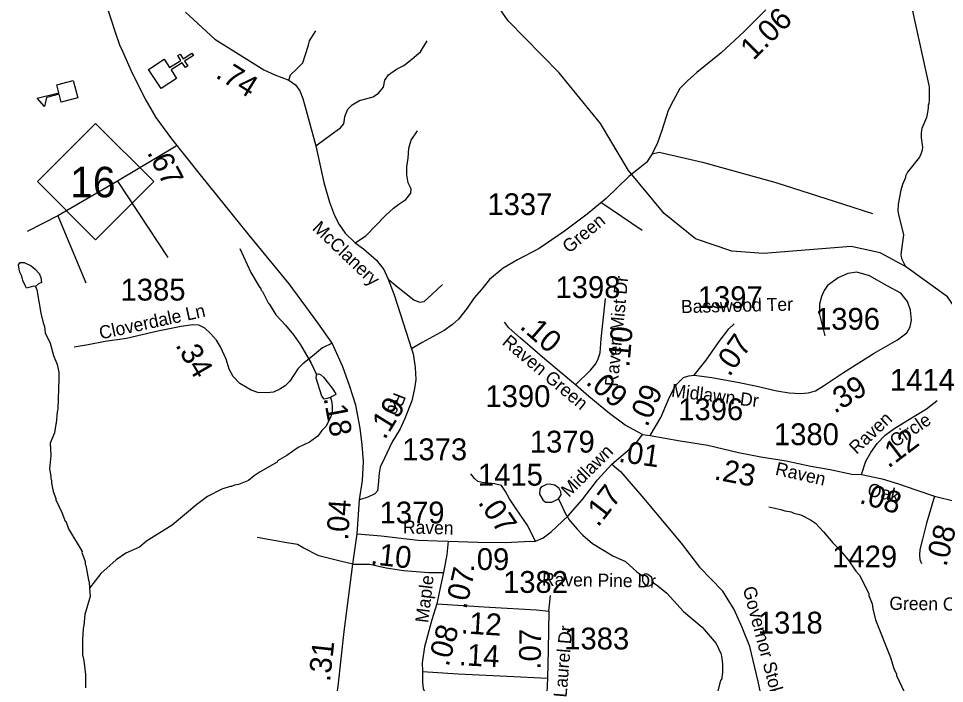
# Model space of a CAD drawing. Extents: x 1248224 to 1454986, y 825081 to 985870.
# Drawn here: x 1338277 to 1343580, y 884627 to 888434 of the extents above; entities that cross this region are included whole.
import ezdxf

# ---------------------------------------------------------------- set-up
doc = ezdxf.new("R2010")
doc.units = 0
for name, color, linetype in [('Exist Cultural Church CELL', 7, 'Continuous'), ('Exist Cultural Educational Facility High CELL', 7, 'Continuous'), ('Exist Hydrographic Creek Single Shore', 7, 'Continuous'), ('Exist Hydrographic Misc Water Feature', 7, 'Continuous'), ('Exist Road Non-System Type 51', 7, 'Continuous'), ('Exist Road Primary NC Attributed', 7, 'Continuous'), ('Exist Road Primary NC Mileage Hundredths English Label', 7, 'Continuous'), ('Exist Road Primary NC Shield CELL', 7, 'Continuous'), ('Exist Road Primary NC Shield Number Label', 7, 'Continuous'), ('Exist Road Secondary Mileage Hundredths English Label', 7, 'Continuous'), ('Exist Road Secondary Type 51 Attributed', 7, 'Continuous'), ('Exist Road Secondary Type 51 Label', 7, 'Continuous'), ('Exist Road Secondary Type 51 Number Label', 7, 'Continuous')]:
    doc.layers.add(name, color=color, linetype=linetype)

msp = doc.modelspace()

# ---------------------------------------------------------------- linework, layer by layer
at = {"layer": 'Exist Cultural Church CELL'}
msp.add_lwpolyline([(1339111, 888200.3), (1339142.1, 888152.7), (1339205.9, 888194.2), (1339188.5, 888221.1), (1339201.9, 888229.8), (1339219.3, 888203), (1339269.7, 888235.8), (1339278.5, 888222.3), (1339228.1, 888189.5), (1339245.5, 888162.7), (1339232.1, 888154), (1339214.7, 888180.8), (1339150.9, 888139.3), (1339182.2, 888090.9), (1339093, 888032.8), (1339021.8, 888142.3)], close=True, dxfattribs=at)
at = {"layer": 'Exist Cultural Educational Facility High CELL'}
msp.add_lwpolyline([(1338615.6, 887979.6), (1338520.8, 887955.1), (1338509.3, 887999.7), (1338436.6, 887980.9), (1338424.9, 887929.3), (1338382.5, 887976.8), (1338506.9, 888009), (1338495.4, 888053.5), (1338590.2, 888078.1)], close=True, dxfattribs=at)
at = {"layer": 'Exist Hydrographic Creek Single Shore'}
msp.add_lwpolyline([(1345086.8, 884437.3), (1344983.9, 884649.4), (1344676.8, 885098.8), (1344588.8, 885274.5), (1344565.5, 885442.1), (1344485.8, 885519.6), (1344217.8, 885843.4), (1343774.8, 886584.4), (1343596.8, 886840.7), (1343355.7, 887013.9), (1343210.8, 887091.4), (1343044.8, 887127.6), (1342543.8, 887088.4), (1342360.8, 887102), (1342153.8, 887171.8), (1341973.7, 887316.5), (1341770.7, 887563.5), (1341609.7, 887832.7), (1341373.7, 888123), (1341080.7, 888421.1), (1340603.7, 889106.9)], dxfattribs=at)
at = {"layer": 'Exist Hydrographic Misc Water Feature'}
for points in [[(1343395.4, 888485.7), (1343491.5, 888043.5), (1343491.9, 887967.6), (1343489.4, 887945.6), (1343485.3, 887939.7), (1343486.9, 887923.7), (1343484.6, 887907.7), (1343475.7, 887867.9), (1343450.2, 887804.5), (1343445.7, 887780.6), (1343445.1, 887750.6), (1343453.9, 887696.4), (1343451.6, 887680.5), (1343445, 887656.6), (1343436.7, 887640.8), (1343368.7, 887554.4), (1343356.2, 887530.7), (1343356, 887522.7), (1343339.2, 887483), (1343330.5, 887451.2), (1343314.7, 887371.6), (1343311.8, 887333.6), (1343315.3, 887311.6), (1343344.7, 887194.9), (1343330.3, 887083.3), (1343333.8, 887059.2), (1343355.7, 887013.9)], [(1339544.9, 887117.7), (1339607.9, 886980.3), (1339654, 886899.2), (1339663.7, 886887), (1339665.6, 886878.9), (1339673.4, 886870.8), (1339707.9, 886802), (1339713, 886799.7), (1339750.5, 886737), (1339806.5, 886679.1), (1339851.9, 886622.7), (1339890.6, 886565.8), (1339952.3, 886460.4), (1339979.1, 886403.8), (1339986.9, 886397.7)], [(1338374, 886900.5), (1338362, 886900.8), (1338322, 886889.2), (1338316, 886901.8), (1338300.8, 886934.2), (1338295.3, 886958.3), (1338283.8, 886982.5), (1338280.1, 886998.6), (1338276.7, 887022.7), (1338287, 887036.4), (1338309.1, 887037.9), (1338348.5, 887017), (1338372.2, 886998.5), (1338395.6, 886974), (1338405.1, 886951.7), (1338408.5, 886921.7), (1338390.3, 886914.1), (1338374, 886900.5)], [(1338374, 886900.5), (1338381.5, 886880.3), (1338404.6, 886747.8), (1338417.3, 886691.5), (1338424.9, 886671.3), (1338429.4, 886634.5), (1338458.7, 886574.5), (1338477.8, 886504.6), (1338498.1, 886453.7), (1338507.1, 886409.5), (1338508.4, 886373.4), (1338502.4, 886197.5), (1338498.1, 886181.6), (1338492.7, 886117.8), (1338490.5, 886111.8), (1338483.5, 886062), (1338458.1, 886002.5), (1338462.3, 885931.7), (1338454.9, 885856.6), (1338461.9, 885814.5), (1338461.6, 885798.5), (1338465.4, 885790.4), (1338465, 885774.4), (1338476, 885726.1), (1338491, 885685.8), (1338490.9, 885677.8), (1338525.3, 885605), (1338544.3, 885556.5), (1338548.3, 885556.4), (1338563.2, 885512.2), (1338640.4, 885382.4), (1338639.2, 885377.3), (1338659.1, 885326), (1338658.8, 885310), (1338662.6, 885301.9), (1338676.7, 885217.6), (1338680.5, 885209.5), (1338682.6, 885173.6)], [(1340063.6, 886263.5), (1340043.8, 886258.3), (1340027.8, 886254.6), (1340014.2, 886271.1), (1339980.4, 886375.7), (1339982.8, 886391.7), (1339986.9, 886397.7)], [(1339986.9, 886397.7), (1339995, 886399.4), (1340006.9, 886395.2), (1340022.6, 886380.9), (1340073.1, 886317.7), (1340094.4, 886285.2), (1340090.3, 886279.3), (1340072.1, 886269.7), (1340063.6, 886263.5)], [(1340063.6, 886263.5), (1340071.4, 886237.7), (1340072.8, 886209.6), (1340072.2, 886185.6), (1340065.5, 886153.9), (1340036.3, 886098.5), (1340013.8, 886075), (1339991.1, 886043.5), (1339942.3, 886008.7), (1339877.6, 885978.1), (1339813.3, 885932.9), (1339759.9, 885900.8), (1339757.8, 885894.9), (1339660.6, 885839.1), (1339626, 885815.8), (1339593.4, 885788.7), (1339536.9, 885765.9), (1339512.8, 885762.4), (1339496.6, 885754.8), (1339488.6, 885755), (1339440.3, 885740.1), (1339359.4, 885697.9), (1339298.3, 885651.4), (1339155.7, 885532.7), (1339009.7, 885441.9), (1338968.9, 885406.9), (1338892.1, 885372.6), (1338835.3, 885334), (1338747.6, 885255.9), (1338682.6, 885173.6)], [(1341369.6, 885683.3), (1341383.7, 885707.7), (1341382.1, 885723.8), (1341372.5, 885744), (1341349, 885762.5), (1341317.1, 885767.2), (1341301, 885765.6), (1341276.8, 885754.1), (1341268.6, 885748.4), (1341262.4, 885738.5), (1341259.8, 885710.5), (1341279, 885678.1), (1341294.8, 885665.7), (1341330.8, 885664.9), (1341369.6, 885683.3)], [(1341369.6, 885683.3), (1341413.1, 885591.1), (1341420.9, 885582.9), (1341428.6, 885566.7), (1341475.4, 885509.6), (1341508.6, 885476.9), (1341563.8, 885428.6), (1341680.6, 885358.3), (1341753.2, 885325.2), (1341817.9, 885265.8), (1341851.4, 885241.1)], [(1342574.2, 885638.6), (1342641.9, 885623), (1342665.7, 885614.5), (1342701.6, 885609.7), (1342717.4, 885601.2), (1342757.3, 885592.3), (1342812.6, 885563.1), (1342840.2, 885544.5), (1342887.1, 885495.3), (1342940.1, 885432.2), (1342988.1, 885383.1), (1343027.5, 885334.2), (1343072.1, 885269.2), (1343095.5, 885244.6), (1343147.2, 885139.5), (1343147.1, 885131.5), (1343165.9, 885083), (1343169.3, 885054.9), (1343183.9, 884990.6), (1343271.2, 884776.6), (1343289.8, 884712.1), (1343305, 884679.8), (1343304.8, 884671.9), (1343350.7, 884574.8)], [(1341851.4, 885241.1), (1341849.3, 885237.1), (1341850.8, 885213.1), (1341868.2, 885188.7), (1341878.1, 885184.4), (1341888.1, 885186.2), (1341899.6, 885191), (1341907.4, 885194.7), (1341913.9, 885203.9)], [(1341913.9, 885203.9), (1341901.3, 885235.8), (1341881.6, 885250.3), (1341873.7, 885254.5), (1341861.7, 885252.8), (1341851.4, 885241.1)], [(1338682.6, 885173.6), (1338686.7, 885125.3), (1338656.4, 885022), (1338651, 884958.1), (1338646.6, 884942.2), (1338643.2, 884878.3), (1338643.3, 884790.4), (1338650.6, 884758.2), (1338660.7, 884677.9), (1338661.1, 884601.9)], [(1341913.9, 885203.9), (1341938.2, 885187), (1341989.2, 885143.9), (1342085, 885039.7), (1342190.9, 884949.3), (1342272.8, 884855.4), (1342299.6, 884798.8), (1342303.3, 884782.7), (1342308.3, 884738.6), (1342309.2, 884690.6), (1342302.2, 884648.8), (1342296.3, 884646.8), (1342265.2, 884511.6)]]:
    msp.add_lwpolyline(points, dxfattribs=at)
at = {"layer": 'Exist Road Non-System Type 51'}
for p, q in [((1339178.8, 887702.9), (1338842.7, 887503.4)), ((1338842.7, 887503.4), (1338502.6, 887303.9)), ((1338842.7, 887503.4), (1339131.9, 887065.3)), ((1341616.4, 887378.9), (1341848.9, 887222.4)), ((1338502.6, 887303.9), (1338326.7, 887213.9)), ((1338502.6, 887303.9), (1338662.8, 886920.5))]:
    msp.add_line(p, q, dxfattribs=at)
for points in [[(1339824.8, 888081.3), (1339834, 888112), (1339869.3, 888143.8), (1339904.6, 888179.2), (1339918.7, 888221.6), (1339936.4, 888281.7), (1339943.5, 888306.4), (1339978.8, 888362.9)], [(1339978.8, 887705.7), (1340038.8, 887748.1), (1340102.3, 887794), (1340120, 887808.2), (1340137.7, 887829.4), (1340141.2, 887840), (1340144.7, 887871.8), (1340162.4, 887914.2), (1340187.1, 887938.9), (1340229.5, 887963.6), (1340307.1, 887984.8), (1340338.9, 888006), (1340367.2, 888041.4), (1340374.2, 888080.2), (1340395.4, 888112), (1340441.3, 888143.8), (1340483.7, 888165), (1340529.6, 888200.4), (1340579, 888242.8), (1340617.9, 888306.4)], [(1340204.4, 887150.4), (1340264.8, 887189.8), (1340377.8, 887306.4), (1340423.7, 887348.8), (1340455.4, 887370), (1340494.3, 887398.3), (1340522.5, 887433.6), (1340526.1, 887458.3), (1340508.4, 887493.7), (1340501.4, 887539.6), (1340501.4, 887585.5), (1340508.4, 887635), (1340511.9, 887691.6), (1340526.1, 887737.5), (1340561.4, 887790.5)], [(1341905.2, 887659.8), (1341946.3, 887668.1), (1342193.5, 887611.6), (1342613.7, 887495), (1343002.1, 887371.3), (1343168, 887318.3)], [(1340394.5, 886941.7), (1340448.7, 886895.6), (1340541.3, 886824), (1340573.1, 886810.8), (1340599.6, 886813.4), (1340644.6, 886853.2), (1340705.5, 886911.5)], [(1342890.5, 886876.4), (1342874.9, 886842.5), (1342864.3, 886797.5), (1342864.3, 886739.2), (1342893.4, 886617.3)], [(1341674.6, 885883.2), (1341724.5, 885840.6), (1341846.3, 885700.2), (1342071.4, 885430), (1342177.3, 885292.2), (1342311.1, 885154.7)], [(1341043.2, 885759.5), (1341002.5, 885769.4), (1340931, 885777.3), (1340907.2, 885782.6), (1340888.7, 885801.2), (1340867.5, 885827.6)], [(1340191.8, 885309.9), (1340118.2, 885326.9), (1339996.5, 885358.7), (1339906.4, 885403.7), (1339874.7, 885422.3), (1339813.8, 885432.9), (1339644.3, 885462)], [(1340191.8, 885309.9), (1340232.1, 885311), (1340287.7, 885311), (1340383, 885289.8), (1340481, 885273.9), (1340626.6, 885263.3), (1340710.4, 885262.2)], [(1341314, 885041.3), (1341322.9, 885130.9)]]:
    msp.add_lwpolyline(points, dxfattribs=at)
at = {"layer": 'Exist Road Primary NC Attributed'}
for points in [[(1340072.4, 886575.1), (1339991, 886691.3), (1339826.9, 886915), (1339597.1, 887193.4), (1339317.9, 887538.1), (1339153.8, 887744.6), (1339065.4, 887866.9), (1339002.9, 887974.9), (1338929.4, 888118.8), (1338873.2, 888245.5), (1338857.5, 888281.4), (1338831.2, 888354.2), (1338784.3, 888501.3), (1338746.8, 888657.7), (1338726.5, 888789.8), (1338714, 888918.1), (1338707.7, 889107.4), (1338710.8, 889380.1), (1338720.9, 889701.9)], [(1340229.6, 885677.5), (1340246.8, 885789.2), (1340251.5, 885897.1), (1340245.3, 885994.1), (1340232.8, 886089.5), (1340207.8, 886220.9), (1340175, 886327.9), (1340134.4, 886438.9), (1340072.4, 886575.1)], [(1340215.8, 885484.5), (1340229.6, 885677.5)], [(1340011, 883863.2), (1340037.2, 884065.6), (1340048.1, 884162.6), (1340077.8, 884406.6), (1340107.4, 884612), (1340141.8, 884924.9), (1340191.8, 885309.9), (1340215.8, 885484.5)]]:
    msp.add_lwpolyline(points, dxfattribs=at)
at = {"layer": 'Exist Road Primary NC Shield CELL'}
msp.add_lwpolyline([(1338384.8, 887499.7), (1338717.8, 887832.7), (1339050.8, 887499.7), (1338717.8, 887166.7)], close=True, dxfattribs=at)
at = {"layer": 'Exist Road Secondary Type 51 Attributed'}
for points in [[(1339233.4, 888469.3), (1339401.8, 888315.2), (1339553.4, 888219.8), (1339681.5, 888140), (1339744.1, 888111.9), (1339824.8, 888081.3), (1339862.3, 888053.1), (1339887.3, 888020.3), (1339904.5, 887974.9), (1339923.2, 887907.7), (1339978.8, 887705.7), (1340024.7, 887495.5), (1340057.6, 887382.9), (1340085.6, 887306.9), (1340112.2, 887255.2), (1340148.1, 887205.2), (1340204.4, 887150.4), (1340252.8, 887116), (1340326.3, 887050.3), (1340368, 886996.5), (1340394.5, 886941.7), (1340428.9, 886851), (1340463.3, 886738.4), (1340528.1, 886543.2)], [(1342556.2, 888482.4), (1342433.2, 888359.5), (1342300.3, 888237.5), (1342161.2, 888124.9), (1342108.1, 888076.4), (1342063.1, 888033.6), (1342025.5, 887963.2), (1341997.4, 887906.9), (1341961.5, 887792.7), (1341936.5, 887722.3), (1341905.2, 887659.8), (1341872.4, 887609.7), (1341772.8, 887529.1), (1341641.5, 887402.4), (1341533.7, 887313.3), (1341403.9, 887216.3), (1341259.1, 887117), (1341134, 887051.3), (1341052.8, 887004.4), (1340974.6, 886938.7), (1340927.7, 886882.4), (1340885.5, 886835.4), (1340846.5, 886776), (1340796.5, 886713.4), (1340762.1, 886682.2), (1340713.6, 886647.8), (1340588.6, 886578.9), (1340528.1, 886543.2)], [(1342146.3, 886391.1), (1342247.8, 886377.7), (1342404.1, 886349.6), (1342497.8, 886330.8), (1342619.7, 886302.7), (1342690.1, 886290.1), (1342754.1, 886287), (1342801, 886290.1), (1342840.1, 886302.7), (1342887, 886330.8), (1343001.1, 886407.5), (1343177.7, 886518.5), (1343310.5, 886593.6), (1343364.8, 886633.8), (1343383.5, 886668.2), (1343391.3, 886707.3), (1343385.1, 886763.6), (1343367.9, 886813.7), (1343328.8, 886860.6), (1343252.2, 886902.8), (1343150.7, 886960.7), (1343077.2, 886981), (1343025.6, 886973.2), (1342970.9, 886949.8), (1342910, 886904.4), (1342890.5, 886876.4)], [(1341466.4, 886337.5), (1341552, 886419.8), (1341582.5, 886457.3), (1341596.6, 886485.5), (1341607.1, 886519.5), (1341614.2, 886600.4), (1341629.4, 886741.2), (1341637.6, 886830.3)], [(1340072.4, 886575.1), (1340017.7, 886548.6), (1339959.9, 886501.6), (1339905.2, 886457.8), (1339877.1, 886428.1), (1339830.2, 886357.7), (1339803.6, 886331.1), (1339773.9, 886312.4), (1339736.4, 886295.2), (1339698.9, 886290.5), (1339647.3, 886293.6), (1339608.3, 886306.1), (1339544.2, 886345.2), (1339506.7, 886384.3), (1339483.2, 886426.6), (1339466, 886482.9), (1339433.2, 886554.8), (1339411.3, 886592.4), (1339376.9, 886629.9), (1339343.2, 886660.5), (1339308.8, 886677.7), (1339274.4, 886680.8), (1339208.8, 886669.8), (1339074.3, 886643.3), (1338894.6, 886602.6), (1338772.7, 886583.8), (1338675, 886565.2), (1338595.2, 886552.6)], [(1341466.4, 886337.5), (1341290.8, 886483.7), (1341150.2, 886605.7), (1341084.6, 886663.2), (1341060.7, 886694.9)], [(1342146.3, 886391.1), (1342215, 886478.6), (1342290, 886585), (1342344.7, 886656.9), (1342374.8, 886686.2)], [(1340528.1, 886543.2), (1340535.9, 886515), (1340548.4, 886436.8), (1340551.5, 886366.4), (1340545.3, 886314.8), (1340529.6, 886246), (1340489.1, 886143.6), (1340462.5, 886084.2), (1340414.1, 886006), (1340371.9, 885916.8), (1340346.9, 885865.2), (1340342.2, 885830.8), (1340335.9, 885765.1), (1340332.8, 885730.7), (1340317.2, 885711.9), (1340278.1, 885693.2), (1340229.6, 885677.5)], [(1341894.1, 886046.3), (1341955.9, 886149.3), (1341999.6, 886252.3), (1342035.6, 886327.4), (1342057.1, 886350.5), (1342085.3, 886378.7), (1342115.1, 886387.9), (1342146.3, 886391.1)], [(1341849.8, 886052.6), (1341751.2, 886105.3), (1341662.1, 886172.2), (1341543.7, 886270.7), (1341466.4, 886337.5)], [(1343105, 885823.8), (1343129.2, 885900.2), (1343157.3, 885949.5), (1343193.7, 886001.1), (1343240.6, 886049.2), (1343288.6, 886085.5), (1343369.5, 886133.6), (1343477.3, 886199.3), (1343538.2, 886247.4)], [(1341236.6, 885441.6), (1341281.1, 885461.6), (1341328, 885495.6), (1341421.7, 885584.7), (1341503.8, 885678.6), (1341592.8, 885793.5), (1341674.6, 885883.2), (1341763.6, 885958.3), (1341817.5, 886008.7), (1341849.8, 886052.6)], [(1341849.8, 886052.6), (1341894.1, 886046.3)], [(1341894.1, 886046.3), (1342066.4, 886017), (1342224.6, 885991.2), (1342399.2, 885949), (1342527.7, 885924.6), (1342673, 885902.3), (1342814.4, 885871.8), (1342924.5, 885851.9), (1343048.7, 885826.1), (1343105, 885823.8)], [(1343105, 885823.8), (1343221.8, 885798.8), (1343316.7, 885770.6), (1343416.3, 885735.4), (1343521.8, 885699)], [(1341236.6, 885441.6), (1341189.7, 885534.3), (1341126.4, 885627), (1341088.9, 885684.4), (1341065.5, 885726.7), (1341043.2, 885759.5)], [(1343521.8, 885699), (1343477.3, 885545.4), (1343453.8, 885453.9), (1343438.6, 885393.5), (1343436.3, 885361.8), (1343438.6, 885337.2), (1343448, 885313.7)], [(1343521.8, 885699), (1343647.2, 885667.9), (1343707, 885646.8), (1343767.9, 885598.7), (1343830, 885540.1), (1343955.5, 885428.7), (1343977.4, 885403.7), (1344074.3, 885353.6), (1344186.8, 885316.1)], [(1340215.8, 885484.5), (1340352.9, 885471.6), (1340565.1, 885448.1), (1340674.1, 885444.6), (1340737.3, 885441.6)], [(1340737.3, 885441.6), (1340729.1, 885365.4), (1340710.4, 885262.2), (1340692.8, 885184.8), (1340671.7, 885083.5)], [(1340737.3, 885441.6), (1340907.3, 885435.8), (1341064.3, 885434.6), (1341174.5, 885440.5), (1341236.6, 885441.6)], [(1342724, 883166.5), (1342701.6, 883246.2), (1342652.4, 883377.6), (1342612.6, 883494.9), (1342558.7, 883656.7), (1342537.6, 883745.9), (1342525.8, 883816.2), (1342521.2, 883886.6), (1342521.2, 883973.4), (1342551.6, 884118.8), (1342570.4, 884186), (1342572.7, 884244.7), (1342563.4, 884345.5), (1342547, 884476.9), (1342511.8, 884637.8), (1342465, 884839.5), (1342420.4, 884947.4), (1342375.9, 885050.6), (1342335.1, 885116), (1342311.1, 885154.7)], [(1340671.7, 885083.5), (1340643.6, 884990.9), (1340602.6, 884837.2), (1340588.5, 884744.6), (1340589.8, 884694.9)], [(1340671.7, 885083.5), (1340974.1, 885064.8), (1341242.5, 885048.4), (1341314, 885041.3)], [(1341314, 885041.3), (1341310.4, 884822), (1341306.6, 884657.3)], [(1340589.8, 884694.9), (1340589.8, 884636.2), (1340594.5, 884596.4), (1340635.5, 884517.8), (1340654.3, 884460.3), (1340669.5, 884414.6), (1340678.9, 884340.7), (1340683.6, 884252.7), (1340680.1, 884196.9), (1340675.4, 884132.8)], [(1340589.8, 884694.9), (1340793.6, 884682.8), (1341074.8, 884668.7), (1341306.6, 884657.3)], [(1341306.6, 884657.3), (1341292.6, 884363.8), (1341290.3, 884250), (1341284.4, 884094), (1341282.1, 884056.5), (1341263.3, 884018.9), (1341214.1, 883943.9), (1341131, 883829.5)]]:
    msp.add_lwpolyline(points, dxfattribs=at)

# ---------------------------------------------------------------- texts
at = {"layer": 'Exist Road Primary NC Mileage Hundredths English Label'}
for s, rotation, p in [('.67', 297.0425, (1339010.2, 887667.1)), ('.18', 280.7758, (1340022.9, 886260.7)), ('.04', 85.9113, (1340163.6, 885444.3)), ('.31', 83.7277, (1340060.4, 884634.1))]:
    msp.add_text(s, height=125, rotation=rotation, dxfattribs=at).set_placement(p)
at = {"layer": 'Exist Road Primary NC Shield Number Label'}
msp.add_text('16', height=175, dxfattribs=at).set_placement((1338571.9, 887410))
at = {"layer": 'Exist Road Secondary Mileage Hundredths English Label'}
for s, rotation, p in [('1.06', 44.953, (1342485.6, 888189.8)), ('.74', 328.0999, (1339399, 888099.1)), ('.10', 319.0629, (1341141.5, 886663.7)), ('.10', 85.0341, (1341774.8, 886434.4)), ('.07', 54.804, (1342347.9, 886378.6)), ('.34', 300.2368, (1339172.5, 886564.5)), ('.09', 320.2278, (1341519.3, 886345.2)), ('.39', 32.1626, (1342950.5, 886169)), ('.09', 66.9944, (1341877.5, 886090.6)), ('.19', 58.2219, (1340374.1, 886018.2)), ('.12', 37.1142, (1343259, 885855.9)), ('.01', 351.9339, (1341708.4, 885896.7)), ('.23', 349.2402, (1342256, 885796.1)), ('.17', 52.2281, (1341595.4, 885517.7)), ('.08', 343.4832, (1343087, 885661.9)), ('.07', 304.3329, (1340904.4, 885663)), ('.08', 75.6298, (1343589.9, 885291.7)), ('.10', 353.6894, (1340288.9, 885310)), ('.09', 359.5721, (1340854.2, 885277.4)), ('.07', 77.2057, (1340840.4, 885047.8)), ('.12', 356.4987, (1340808.1, 884914.4)), ('.08', 75.0526, (1340739, 884719.2)), ('.07', 89.0817, (1341266.9, 884705.8)), ('.14', 357.1352, (1340796.3, 884731.9))]:
    msp.add_text(s, height=125, rotation=rotation, dxfattribs=at).set_placement(p)
at = {"layer": 'Exist Road Secondary Type 51 Label'}
for s, rotation, p in [('Green', 39.8568, (1341429.9, 887086.1)), ('McClanery ', 316.3851, (1339954.6, 887227.9)), ('Raven Mist Dr', 84.5321, (1341708.1, 886324.1)), ('Basswood Ter', 1.2911, (1342071.5, 886747.2)), ('Cloverdale Ln', 12.2712, (1338747.1, 886596.2)), ('Raven Green', 319.8921, (1341041.4, 886572.6)), ('Midlawn Dr', 353.0141, (1342012.3, 886269)), ('Rd', 248.4803, (1340428, 886297.7)), ('Raven', 43.39, (1343075.8, 885935)), ('Circle', 33.9309, (1343297.8, 885975.4)), ('Midlawn', 45.154, (1341428.7, 885688.3)), ('Raven         Oak', 347.233, (1342606.4, 885822.9)), ('Raven', 358.6324, (1340477.4, 885486.2)), ('Maple', 83.0957, (1340622.5, 884971.2)), ('Raven Pine Dr', 359.0649, (1341274.3, 885186.3)), ('Governor Stokes Rd', 284.8292, (1342423.8, 885172.2)), ('Green Oak Dr', 359.2252, (1343263.5, 885049.3)), ('Laurel Dr', 85.3327, (1341415.2, 884544.9))]:
    msp.add_text(s, height=75, rotation=rotation, dxfattribs=at).set_placement(p)
at = {"layer": 'Exist Road Secondary Type 51 Number Label'}
for s, p in [('1337', (1340962, 887308)), ('1385', (1338861.1, 886819)), ('1398', (1341352.1, 886833.3)), ('1397', (1342166.4, 886776.1)), ('1396', (1342838.2, 886652)), ('1414', (1343267.1, 886302.4)), ('1390', (1340950.8, 886209.6)), ('1396', (1342054.9, 886134.1)), ('1380', (1342603, 885991.2)), ('1379', (1341204.9, 885948.8)), ('1373', (1340474, 885904.9)), ('1415', (1340907.7, 885759.6)), ('1379', (1340344.6, 885543.2)), ('1429', (1342936.5, 885291.5)), ('1382', (1341051.5, 885145.7)), ('1318', (1342510.5, 884912.8)), ('1383', (1341402.1, 884821.9))]:
    msp.add_text(s, height=125, dxfattribs=at).set_placement(p)

doc.saveas('drawing.dxf')
